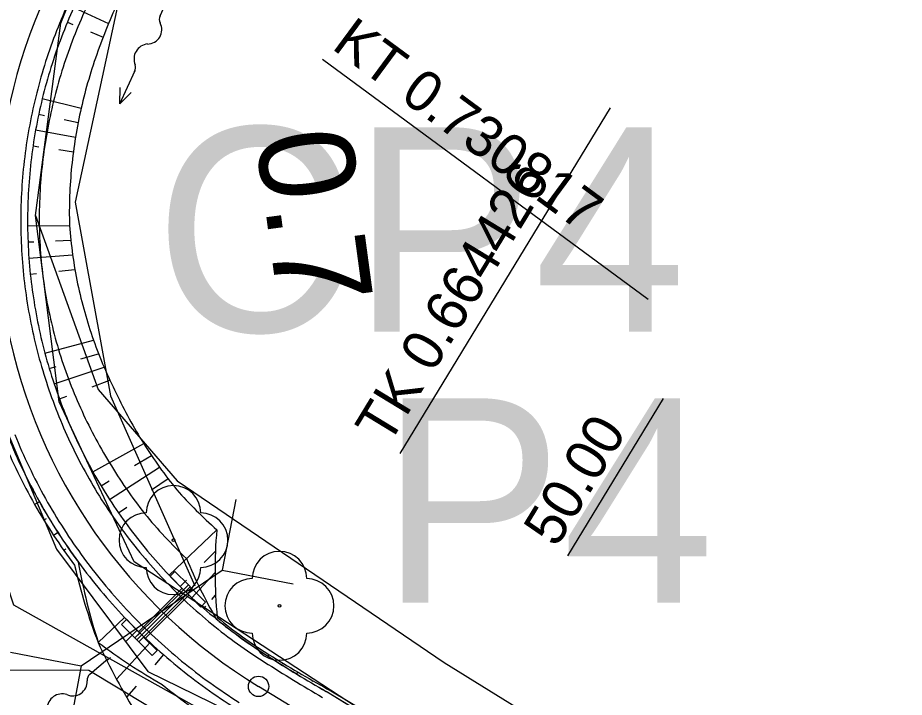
# Model space of a CAD drawing. Extents: x -495905 to -478420, y -1113297 to -1107716.
# Drawn here: x -479815.6 to -479750.6, y -1112755.2 to -1112705.4 of the extents above; entities that cross this region are included whole.
import ezdxf

# ---------------------------------------------------------------- set-up
doc = ezdxf.new("R2010")
doc.units = 0
for name, color, linetype in [('03_PC_OBJEKTY_NÁVRH', 7, 'Continuous'), ('03_PC_OBJEKTY_NÁVRH_PR', 7, 'Continuous'), ('2D_VRSTEVNICE', 7, 'Continuous'), ('C1_HATCH_SLOPE_L', 7, 'Continuous'), ('C1_HATCH_SLOPE_R', 7, 'Continuous'), ('C1_HECTOMETRY', 7, 'Continuous'), ('C1_HLBODY', 7, 'Continuous'), ('C1_HRANA_TELESO', 7, 'Continuous'), ('C1_KORUNA', 7, 'Continuous'), ('C1_OSA', 7, 'Continuous'), ('C1_PRIKOP', 7, 'Continuous'), ('C1_STANICENI', 7, 'Continuous'), ('C1_VOZOVKA', 7, 'Continuous'), ('C1_ZPEVKRAJ', 7, 'Continuous'), ('DRENÁŽ', 7, 'Continuous'), ('ODVODNĚNÍ PLOŠNÉ', 7, 'Continuous'), ('PLYN', 7, 'Continuous'), ('VYRAZNE_VRST', 7, 'Continuous'), ('zamereni', 7, 'Continuous'), ('ŽLAB', 7, 'Continuous')]:
    doc.layers.add(name, color=color, linetype=linetype)

# ---------------------------------------------------------------- blocks, each defined once
blk = doc.blocks.new('A$C716')
at = {"layer": 'ŽLAB'}
for p, q in [((-5.015, 2.333), (-4.471, 3.623)), ((-4.01, 3.428), (-4.554, 2.138)), ((-4.01, 3.428), (-4.471, 3.623)), ((-5.715, 0.674), (-5.17, 1.964)), ((-0.078, -0.184), (-5.171, 1.964)), ((-5.17, 1.964), (-5.015, 2.333)), ((-4.71, 1.77), (-5.17, 1.964)), ((0, 0), (-5.093, 2.148)), ((-5.015, 2.333), (-0.383, 0.379)), ((-4.554, 2.138), (-5.015, 2.333)), ((-0.325, 0.517), (-4.496, 2.277)), ((-4.71, 1.77), (-5.254, 0.48)), ((-4.768, 1.632), (-0.597, -0.128)), ((0.161, 1.669), (-0.383, 0.379)), ((0.078, 0.184), (0.622, 1.474)), ((0.161, 1.669), (0.622, 1.474)), ((-5.254, 0.48), (-5.715, 0.674)), ((-0.538, 0.01), (-1.083, -1.28)), ((-0.078, -0.184), (-0.999, 0.204)), ((0.078, 0.184), (-0.844, 0.573)), ((-0.538, 0.01), (-0.383, 0.379)), ((-0.078, -0.184), (0.078, 0.184)), ((-0.622, -1.474), (-0.078, -0.184)), ((-1.083, -1.28), (-0.622, -1.474))]:
    blk.add_line(p, q, dxfattribs=at)
blk = doc.blocks.new('A$C70B')
at = {"layer": 'DRENÁŽ'}
for p, q in [((0.869, 0.002), (-0.869, -0.002)), ((6.861, 0.426), (7.971, -0.002)), ((7.971, -0.002), (5.275, -0.002)), ((7.971, -0.002), (6.862, -0.478))]:
    blk.add_line(p, q, dxfattribs=at)
for centre, radius, start, end in [((0.872, 0.584), 0.582, 269.69241, 322.79009), ((2.168, -0.416), 1.055, 24.40393, 142.08362), ((4.08, 0.589), 1.109, 210.88731, 317.37071), ((5.319, -0.636), 0.636, 85.97658, 131.72478)]:
    blk.add_arc(centre, radius, start, end, dxfattribs=at)

msp = doc.modelspace()

# ---------------------------------------------------------------- linework, layer by layer
at = {"layer": '03_PC_OBJEKTY_NÁVRH'}
for points in [[(-479799.625, -1112740.716), (-479800.627, -1112745.923), (-479795.419, -1112746.925)], [(-479810.976, -1112752.933), (-479800.627, -1112745.923)], [(-479816.184, -1112751.932), (-479810.976, -1112752.933), (-479811.978, -1112758.141)]]:
    msp.add_lwpolyline(points, dxfattribs=at)
at = {"layer": '03_PC_OBJEKTY_NÁVRH_PR'}
for points in [[(-479806.73, -1112697.12), (-479811.44, -1112718.91), (-479808.83, -1112733.12), (-479802.64, -1112747.07)], [(-479577.41, -1112729.56), (-479586.36, -1112759.09), (-479591.02, -1112766.68), (-479664.76, -1112818.26), (-479691.46, -1112820.46), (-479751.22, -1112788.93), (-479810.42, -1112753.28), (-479821.02, -1112753.24)]]:
    msp.add_lwpolyline(points, dxfattribs=at)
at = {"layer": '2D_VRSTEVNICE'}
for points in [[(-479834.867, -1112709.864), (-479834.902, -1112705.262), (-479834.915, -1112703.463), (-479828.908, -1112683.694), (-479828.34, -1112682.517), (-479827.651, -1112681.087), (-479815.033, -1112660.98), (-479813.42, -1112658.778), (-479807.884, -1112653.176), (-479804.269, -1112654.924)], [(-479827.6, -1112728.429), (-479827.77, -1112705.779), (-479827.837, -1112696.924), (-479827.031, -1112694.271), (-479822.55, -1112684.977), (-479817.105, -1112673.684), (-479814.915, -1112670.195), (-479806.288, -1112658.421)], [(-479827.6, -1112728.429), (-479827.507, -1112729.564), (-479825.531, -1112736.927), (-479820.225, -1112756.704), (-479818.654, -1112762.123), (-479816.543, -1112769.921), (-479815.588, -1112773.446), (-479810.423, -1112784.45), (-479808.706, -1112784.774), (-479806.066, -1112785.649), (-479807.146, -1112788.172)]]:
    msp.add_open_spline(points, degree=2, dxfattribs=at)
at = {"layer": 'C1_HATCH_SLOPE_L'}
for p, q in [((-479814.048, -1112740.894), (-479814.405, -1112741.094)), ((-479813.56, -1112742.14), (-479813.725, -1112742.24)), ((-479813.385, -1112742.036), (-479813.39, -1112742.038)), ((-479812.687, -1112743.157), (-479813.01, -1112743.365)), ((-479811.955, -1112744.255), (-479811.959, -1112744.258)), ((-479812.112, -1112744.364), (-479812.261, -1112744.466)), ((-479807.798, -1112749.375), (-479809.743, -1112751.224)), ((-479806.874, -1112750.318), (-479807.73, -1112751.184)), ((-479805.921, -1112751.231), (-479808.406, -1112753.908)), ((-479804.939, -1112752.114), (-479805.586, -1112752.856)), ((-479808.844, -1112752.311), (-479809.101, -1112752.571)), ((-479806.945, -1112754.416), (-479807.658, -1112755.233))]:
    msp.add_line(p, q, dxfattribs=at)
at = {"layer": 'C1_HATCH_SLOPE_R'}
for p, q in [((-479811.527, -1112704.617), (-479808.978, -1112705.779)), ((-479811.999, -1112705.698), (-479811.61, -1112705.861)), ((-479810.303, -1112706.408), (-479809.384, -1112706.792)), ((-479813.842, -1112711.295), (-479810.986, -1112711.994)), ((-479814.105, -1112712.445), (-479813.69, -1112712.533)), ((-479812.243, -1112712.84), (-479811.211, -1112713.058)), ((-479814.331, -1112713.603), (-479811.404, -1112714.128)), ((-479814.521, -1112714.767), (-479814.101, -1112714.829)), ((-479812.622, -1112715.047), (-479811.563, -1112715.203)), ((-479814.922, -1112720.646), (-479811.846, -1112720.615)), ((-479814.892, -1112721.825), (-479814.458, -1112721.807)), ((-479812.885, -1112721.742), (-479811.747, -1112721.695)), ((-479814.825, -1112723.003), (-479811.614, -1112722.77)), ((-479814.721, -1112724.178), (-479814.274, -1112724.132)), ((-479812.637, -1112723.961), (-479811.447, -1112723.837)), ((-479813.655, -1112729.973), (-479810.083, -1112729.023)), ((-479811.007, -1112730.41), (-479809.71, -1112730.022)), ((-479813.334, -1112731.108), (-479812.819, -1112730.954)), ((-479812.978, -1112732.233), (-479809.306, -1112731.006)), ((-479810.185, -1112732.458), (-479808.873, -1112731.974)), ((-479812.587, -1112733.346), (-479812.042, -1112733.144)), ((-479810.12, -1112738.697), (-479806.397, -1112736.614)), ((-479807.071, -1112738.24), (-479805.828, -1112737.493)), ((-479808.905, -1112740.719), (-479805.233, -1112738.352)), ((-479809.528, -1112739.718), (-479808.921, -1112739.353)), ((-479805.817, -1112740.022), (-479804.612, -1112739.191)), ((-479808.25, -1112741.7), (-479807.636, -1112741.276)), ((-479804.537, -1112746.275), (-479801.03, -1112742.942)), ((-479801.958, -1112745.345), (-479801.136, -1112744.513)), ((-479802.859, -1112747.933), (-479801.167, -1112746.112)), ((-479803.711, -1112747.117), (-479803.246, -1112746.647)), ((-479801.404, -1112748.06), (-479801.121, -1112747.735)), ((-479801.982, -1112748.722), (-479801.835, -1112748.554)), ((-479797.252, -1112752.236), (-479797.18, -1112752.121)), ((-479796.17, -1112752.802), (-479796.133, -1112752.74)), ((-479796.213, -1112752.872), (-479796.21, -1112752.868)), ((-479795.145, -1112753.522), (-479795.055, -1112753.373)), ((-479794.024, -1112754.084), (-479793.977, -1112754.006)), ((-479794.077, -1112754.172), (-479794.074, -1112754.168))]:
    msp.add_line(p, q, dxfattribs=at)
at = {"layer": 'C1_HLBODY'}
for p, q in [((-479793.271, -1112708.398), (-479769.367, -1112726.025)), ((-479787.567, -1112737.356), (-479772.133, -1112711.981))]:
    msp.add_line(p, q, dxfattribs=at)
msp.add_circle((-479797.961, -1112754.443), 0.75, dxfattribs=at)
at = {"layer": 'C1_HRANA_TELESO'}
msp.add_line((-479788.6, -1112757.193), (-479792.899, -1112754.639), dxfattribs=at)
for centre, radius, start, end in [((-479776.743, -1112719.283), 34.949, 153.68312, 160.84848), ((-479777.005, -1112719.71), 34.845, 160.04478, 167.20775), ((-479777.085, -1112719.747), 34.776, 167.11831, 174.28111), ((-479777.15, -1112719.715), 34.708, 174.32379, 181.48668), ((-479777.416, -1112717.988), 34.53, 184.36389, 191.54165), ((-479777.797, -1112717.681), 34.22, 192.17183, 199.35546), ((-479778.169, -1112717.655), 33.879, 199.60558, 206.79196), ((-479777.976, -1112718.703), 33.593, 205.04833, 212.2201), ((-479777.25, -1112720.112), 42.67, 202.29147, 209.4535), ((-479778.093, -1112718.917), 33.381, 212.01628, 219.18682), ((-479779.156, -1112718.106), 33.095, 221.43872, 228.62885), ((-479777.395, -1112719.929), 42.634, 209.76353, 216.92582), ((-479765.897, -1112745.976), 35.264, 175.06361, 185.53859), ((-479768.843, -1112735.634), 43.771, 193.08499, 200.86574), ((-479777.186, -1112720.26), 37.615, 230.72934, 237.89131), ((-479768.04, -1112732.044), 45.903, 204.698, 212.25738), ((-479737.853, -1112656.133), 112.842, 238.28142, 240.80327)]:
    msp.add_arc(centre, radius, start, end, dxfattribs=at)
at = {"layer": 'C1_KORUNA'}
msp.add_line((-479788.738, -1112757.419), (-479793.01, -1112754.821), dxfattribs=at)
for centre, radius, start, end in [((-479777.174, -1112720.268), 37.75, 151.92528, 159.08726), ((-479777.174, -1112720.268), 37.75, 159.08726, 166.24923), ((-479777.174, -1112720.268), 37.75, 166.24923, 173.4112), ((-479777.174, -1112720.268), 37.75, 173.4112, 180.57317), ((-479777.174, -1112720.268), 37.75, 180.57317, 187.73514), ((-479777.174, -1112720.268), 37.75, 187.73514, 194.89712), ((-479777.174, -1112720.268), 37.75, 194.89712, 202.05909), ((-479777.174, -1112720.268), 37.75, 202.05909, 209.22106), ((-479777.174, -1112720.268), 42.25, 202.0591, 209.22107), ((-479777.174, -1112720.268), 37.75, 209.22106, 216.38303), ((-479777.174, -1112720.268), 42.25, 209.22107, 216.38304), ((-479777.174, -1112720.268), 37.75, 216.38303, 223.54501), ((-479777.174, -1112720.268), 42.25, 216.38304, 223.54501), ((-479777.174, -1112720.268), 37.75, 223.54501, 230.70698), ((-479777.174, -1112720.268), 42.25, 223.54501, 230.70699), ((-479777.174, -1112720.268), 37.75, 230.70698, 237.86895), ((-479736.218, -1112656.84), 113.25, 237.38912, 239.9026), ((-479777.174, -1112720.268), 42.25, 230.70699, 237.86896)]:
    msp.add_arc(centre, radius, start, end, dxfattribs=at)
at = {"layer": 'C1_OSA'}
msp.add_line((-479749.36, -1112784.004), (-479797.961, -1112754.443), dxfattribs=at)
msp.add_arc((-479777.174, -1112720.268), 40, 143.59269, 238.69063, dxfattribs=at)
at = {"layer": 'C1_PRIKOP'}
msp.add_line((-479788.732, -1112757.411), (-479793.004, -1112754.813), dxfattribs=at)
for centre, radius, start, end in [((-479777.123, -1112720.156), 36.911, 152.11568, 159.27769), ((-479777.171, -1112720.259), 36.903, 159.10287, 166.26484), ((-479777.172, -1112720.259), 36.902, 166.26461, 173.42658), ((-479777.172, -1112720.218), 36.898, 173.48881, 180.65079), ((-479777.21, -1112719.81), 36.866, 181.28645, 188.44898), ((-479777.375, -1112719.329), 36.777, 189.2276, 196.39201), ((-479777.633, -1112718.977), 36.632, 197.03356, 204.20053), ((-479777.804, -1112719.018), 36.458, 204.25169, 211.41893), ((-479777.174, -1112720.268), 42.26, 202.0591, 209.22107), ((-479777.848, -1112719.26), 36.295, 211.12914, 218.2951), ((-479777.174, -1112720.268), 42.26, 209.22107, 216.38304), ((-479778.389, -1112718.891), 36.105, 219.28731, 226.45854), ((-479768.266, -1112737.782), 43.59, 189.9802, 197.9498), ((-479769.208, -1112730.941), 36.865, 202.52417, 210.18474), ((-479777.174, -1112720.268), 37.74, 230.70698, 237.86895), ((-479783.019, -1112715.687), 44.452, 233.0586, 240.32166), ((-479736.228, -1112656.857), 113.22, 237.38883, 239.90291), ((-479777.165, -1112720.275), 43.984, 230.6919, 237.85387)]:
    msp.add_arc(centre, radius, start, end, dxfattribs=at)
at = {"layer": 'C1_STANICENI'}
msp.add_line((-479775.242, -1112744.853), (-479768.226, -1112733.319), dxfattribs=at)
at = {"layer": 'C1_VOZOVKA'}
for centre, radius, start, end in [((-479777.174, -1112720.268), 38.25, 151.92528, 159.08726), ((-479777.174, -1112720.268), 38.25, 159.08726, 166.24923), ((-479777.174, -1112720.268), 38.25, 166.24923, 173.4112), ((-479777.174, -1112720.268), 38.25, 173.4112, 180.57317), ((-479777.174, -1112720.268), 38.25, 180.57317, 187.73514), ((-479777.174, -1112720.268), 38.25, 187.73514, 194.89712), ((-479777.174, -1112720.268), 38.25, 194.89712, 202.05909), ((-479777.174, -1112720.268), 38.25, 202.05909, 209.22106), ((-479777.174, -1112720.268), 41.75, 202.05909, 209.22107), ((-479777.174, -1112720.268), 38.25, 209.22106, 216.38303), ((-479777.174, -1112720.268), 41.75, 209.22107, 216.38304), ((-479777.174, -1112720.268), 38.25, 216.38303, 223.54501), ((-479777.174, -1112720.268), 41.75, 216.38304, 223.54501), ((-479777.174, -1112720.268), 38.25, 223.54501, 230.70698), ((-479777.174, -1112720.268), 41.75, 223.54501, 230.70698), ((-479777.174, -1112720.268), 38.25, 230.70698, 237.86895), ((-479777.174, -1112720.268), 41.75, 230.70698, 237.86896), ((-479735.699, -1112655.985), 114.75, 237.40323, 239.88744)]:
    msp.add_arc(centre, radius, start, end, dxfattribs=at)
at = {"layer": 'C1_ZPEVKRAJ'}
for centre, radius, start, end in [((-479777.174, -1112720.268), 38.25, 151.92528, 159.08726), ((-479777.174, -1112720.268), 38.25, 159.08726, 166.24923), ((-479777.174, -1112720.268), 38.25, 166.24923, 173.4112), ((-479777.174, -1112720.268), 38.25, 173.4112, 180.57317), ((-479777.174, -1112720.268), 38.25, 180.57317, 187.73514), ((-479777.174, -1112720.268), 38.25, 187.73514, 194.89712), ((-479777.174, -1112720.268), 38.25, 194.89712, 202.05909), ((-479777.174, -1112720.268), 38.25, 202.05909, 209.22106), ((-479777.174, -1112720.268), 41.75, 202.05909, 209.22107), ((-479777.174, -1112720.268), 38.25, 209.22106, 216.38303), ((-479777.174, -1112720.268), 41.75, 209.22107, 216.38304), ((-479777.174, -1112720.268), 38.25, 216.38303, 223.54501), ((-479777.174, -1112720.268), 41.75, 216.38304, 223.54501), ((-479777.174, -1112720.268), 38.25, 223.54501, 230.70698), ((-479777.174, -1112720.268), 41.75, 223.54501, 230.70698), ((-479777.174, -1112720.268), 38.25, 230.70698, 237.86895), ((-479777.174, -1112720.268), 41.75, 230.70698, 237.86896), ((-479735.699, -1112655.985), 114.75, 237.40323, 239.88744)]:
    msp.add_arc(centre, radius, start, end, dxfattribs=at)
at = {"layer": 'ODVODNĚNÍ PLOŠNÉ'}
msp.add_lwpolyline([(-479676.843, -1112582.165), (-479699.965, -1112601.611), (-479732.606, -1112617.367), (-479765.979, -1112632.331), (-479788.544, -1112650.526), (-479809.386, -1112689.919), (-479824.612, -1112722.153), (-479815.967, -1112748.465), (-479693.777, -1112816.722)], dxfattribs=at)
at = {"layer": 'VYRAZNE_VRST'}
for points in [[(-479831.233, -1112719.146), (-479831.336, -1112705.52), (-479831.376, -1112700.193), (-479827.969, -1112688.982), (-479825.445, -1112683.747), (-479822.378, -1112677.386), (-479814.974, -1112665.587), (-479809.854, -1112658.599)], [(-479831.233, -1112719.146), (-479830.293, -1112730.601), (-479829.166, -1112734.804), (-479826.137, -1112746.093), (-479820.165, -1112766.695), (-479818.912, -1112771.323), (-479818.345, -1112773.415), (-479814.54, -1112781.52)]]:
    msp.add_open_spline(points, degree=2, dxfattribs=at)
at = {"layer": 'zamereni'}
for p, q in [((-479812.49, -1112705.76), (-479808.31, -1112695.4)), ((-479814.34, -1112719.88), (-479812.49, -1112705.76)), ((-479812.61, -1112733.55), (-479814.34, -1112719.88)), ((-479814.34, -1112719.88), (-479809.74, -1112732.65)), ((-479817.74, -1112732.62), (-479812.79, -1112744.37)), ((-479809.74, -1112732.65), (-479803.95, -1112739.35)), ((-479807.1, -1112745.29), (-479812.61, -1112733.55)), ((-479803.95, -1112739.35), (-479784.34, -1112752.68)), ((-479804.21, -1112743.71), (-479804.21, -1112743.71)), ((-479812.79, -1112744.37), (-479806.1, -1112753.34)), ((-479787.01, -1112758.41), (-479807.1, -1112745.29)), ((-479796.43, -1112748.53), (-479796.43, -1112748.53)), ((-479784.34, -1112752.68), (-479747.51, -1112775.46)), ((-479806.1, -1112753.34), (-479795.56, -1112758.49))]:
    msp.add_line(p, q, dxfattribs=at)
for centre in [(-479804.21, -1112743.71), (-479796.43, -1112748.53)]:
    msp.add_circle(centre, 0.1, dxfattribs=at)
for centre, start, end in [((-479804.21, -1112741.71), 0, 180), ((-479806.21, -1112743.71), 90, 270), ((-479802.21, -1112743.71), 270, 90), ((-479796.43, -1112746.53), 0, 180), ((-479804.21, -1112745.71), 180, 0), ((-479798.43, -1112748.53), 90, 270), ((-479794.43, -1112748.53), 270, 90), ((-479796.43, -1112750.53), 180, 0)]:
    msp.add_arc(centre, 2, start, end, dxfattribs=at)

# ---------------------------------------------------------------- block references
at = {"layer": 'PLYN'}
for p, rotation in [((-479804.839, -1112704.44), -114.58073141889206), ((-479809.693, -1112752.982), -139.03471960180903)]:
    msp.add_blockref('A$C70B', p, dxfattribs=dict(at, rotation=rotation))
at = {"layer": 'ŽLAB', "rotation": 67.70351917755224}
msp.add_blockref('A$C716', (-479802.977, -1112747.134), dxfattribs=at)

# ---------------------------------------------------------------- texts
at = {"layer": '03_PC_OBJEKTY_NÁVRH'}
msp.add_text('P4', height=15, dxfattribs=at).set_placement((-479789.02, -1112748.3))
at = {"layer": '03_PC_OBJEKTY_NÁVRH_PR'}
msp.add_text('CP4', height=15, dxfattribs=at).set_placement((-479805.6, -1112728.41))
at = {"layer": 'C1_HECTOMETRY'}
msp.add_text('0.7', height=7, rotation=277.68952, dxfattribs=at).set_placement((-479798.202, -1112714))
at = {"layer": 'C1_HLBODY'}
for s, height, rotation, p in [('KT 0.730817', 2.999, 323.5927, (-479792.678, -1112707.593)), ('TK 0.664426', 3, 58.69064, (-479788.422, -1112736.837))]:
    msp.add_text(s, height=height, rotation=rotation, dxfattribs=at).set_placement(p)
at = {"layer": 'C1_STANICENI'}
msp.add_text('50.00', height=2.999, rotation=58.69064, dxfattribs=at).set_placement((-479776.097, -1112744.334))

doc.saveas('drawing.dxf')
